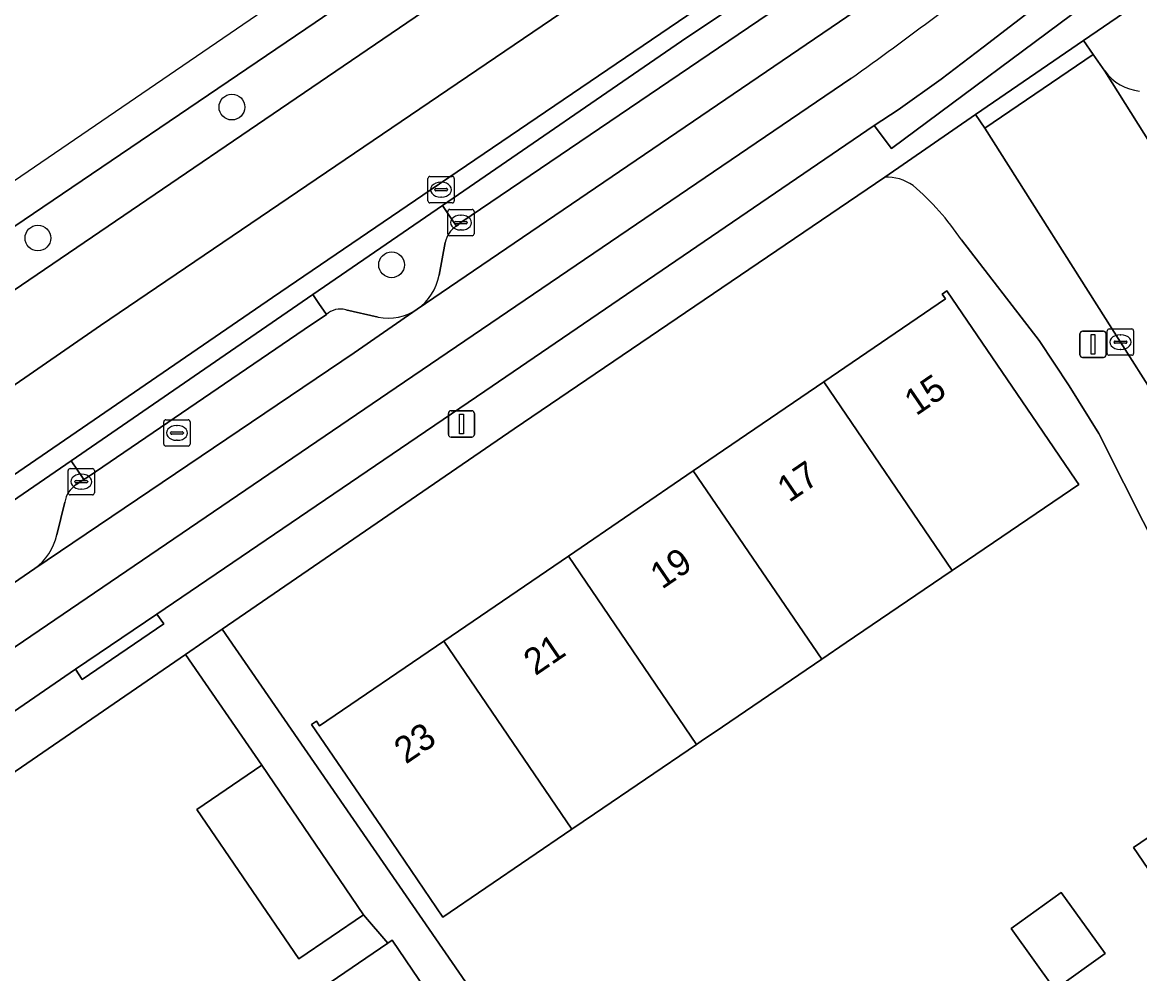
# Model space of a CAD drawing. Extents: x 158086 to 159499, y 382904 to 383981.
# Drawn here: x 158730.11 to 158772.55, y 383700.72 to 383736.86 of the extents above; entities that cross this region are included whole.
import ezdxf

# ---------------------------------------------------------------- set-up
doc = ezdxf.new("R2010")
doc.units = 0
for name, color, linetype in [('IMGEO_Berm_groen', 7, 'Continuous'), ('IMGEO_Boom', 7, 'Continuous'), ('IMGEO_Erf', 7, 'Continuous'), ('IMGEO_Fietspad_gesloten', 7, 'Continuous'), ('IMGEO_Groenvoorziening', 7, 'Continuous'), ('IMGEO_Haag', 7, 'Continuous'), ('IMGEO_Kolk', 7, 'Continuous'), ('IMGEO_Lichtmast', 7, 'Continuous'), ('IMGEO_OVBaan_gesloten', 7, 'Continuous'), ('IMGEO_Pand', 7, 'Continuous'), ('IMGEO_Pand_nummerreeks', 7, 'Continuous'), ('IMGEO_Parkeervlak_open', 7, 'Continuous'), ('IMGEO_Rijbaan_lokaal_open', 7, 'Continuous'), ('IMGEO_Rijbaan_regionaal_gesloten', 7, 'Continuous'), ('IMGEO_Rioolput', 7, 'Continuous'), ('IMGEO_Voetpad_open', 7, 'Continuous')]:
    doc.layers.add(name, color=color, linetype=linetype)

msp = doc.modelspace()

# ---------------------------------------------------------------- linework, layer by layer
at = {"layer": 'IMGEO_Berm_groen'}
for points in [[(158816.658, 383788.049), (158813.142, 383785.66), (158802.02, 383778.056), (158799.449, 383776.309), (158799.334, 383776.475), (158760.515, 383750), (158741.235, 383736.851), (158728.671, 383728.342), (158728.795, 383728.156), (158724.492, 383725.179), (158710.677, 383715.822)], [(158721.102, 383720.77), (158742.613, 383735.409), (158764.029, 383750), (158798.018, 383773.157)], [(158746.605, 383729.117), (158746.302, 383729.562), (158746.07, 383729.899), (158741.148, 383726.514), (158741.381, 383726.176), (158741.662, 383725.763)], [(158745.942, 383727.255), (158746.179, 383728.49)], [(158742.398, 383725.94), (158743.631, 383725.657)], [(158732.162, 383719.298), (158732.456, 383719.491), (158731.968, 383720.201), (158727.909, 383717.409), (158726.155, 383716.156), (158723.795, 383714.485), (158721.482, 383712.749), (158719.217, 383710.95), (158717.004, 383709.089), (158715.546, 383707.849), (158716.23, 383706.891)], [(158731.422, 383717.389), (158731.728, 383718.629)], [(158716.929, 383706.728), (158730.587, 383716.108)]]:
    msp.add_lwpolyline(points, dxfattribs=at)
for centre, radius, start, end in [((158747.059, 383728.35), 0.891, 120.6428, 170.9708), ((158743.889, 383727.654), 2.092, 305.7923, 349.0143), ((158742.193, 383725.173), 0.794, 75.0428, 132.0016), ((158744.014, 383727.572), 1.953, 258.6883, 304.2142), ((158732.695, 383718.477), 0.979, 122.9943, 171.0604), ((158729.306, 383717.856), 2.167, 306.2403, 347.5643)]:
    msp.add_arc(centre, radius, start, end, dxfattribs=at)
at = {"layer": 'IMGEO_Boom'}
for centre in [(158738.074, 383733.639), (158730.705, 383728.664), (158744.139, 383727.648)]:
    msp.add_circle(centre, 0.489, dxfattribs=at)
at = {"layer": 'IMGEO_Erf'}
for points in [[(158762.87, 383730.983), (158748.8, 383721.418), (158737.703, 383713.802), (158749.311, 383696.982)], [(158781.227, 383699.02), (158778.013, 383705.686), (158775.541, 383711.2), (158775.817, 383711.336), (158774.551, 383714.086), (158774.133, 383715.014), (158771.947, 383719.354), (158771.002, 383721.244), (158769.87, 383723.052), (158768.732, 383724.768), (158765.785, 383728.593)], [(158741.533, 383700.199), (158743.995, 383701.874), (158743.075, 383702.955), (158740.612, 383701.278), (158736.746, 383706.957), (158739.209, 383708.634), (158736.316, 383712.849), (158718.177, 383700.4)]]:
    msp.add_lwpolyline(points, dxfattribs=at)
for points in [[(158751.85, 383706.792), (158750.987, 383706.205), (158746.082, 383702.867), (158743.914, 383706.053), (158741.1, 383710.186), (158741.281, 383710.309), (158741.404, 383710.128), (158746.124, 383713.35), (158750.856, 383716.58), (158755.596, 383719.815), (158760.559, 383723.203), (158765.171, 383726.351), (158765.048, 383726.533), (158765.229, 383726.656), (158768.665, 383721.61), (158770.126, 383719.465), (158770.234, 383719.306), (158766.012, 383716.432), (158765.434, 383716.038), (158765.037, 383715.769), (158761.401, 383713.294), (158760.479, 383712.666), (158756.703, 383710.096), (158755.899, 383709.548), (158755.723, 383709.428)], [(158772.321, 383705.512), (158774.266, 383706.836), (158775.706, 383704.722), (158773.76, 383703.397)], [(158767.664, 383702.434), (158769.573, 383703.806), (158771.243, 383701.484), (158769.334, 383700.112)]]:
    msp.add_lwpolyline(points, close=True, dxfattribs=at)
for centre, radius, start, end in [((158762.916, 383729.181), 1.802, 55.2409, 91.4781), ((158757.297, 383722.894), 10.223, 33.8782, 49.4473)]:
    msp.add_arc(centre, radius, start, end, dxfattribs=at)
at = {"layer": 'IMGEO_Fietspad_gesloten'}
for points in [[(158732.131, 383712.285), (158735.219, 383714.375), (158747.675, 383722.852), (158762.47, 383732.937), (158763.384, 383733.529), (158765.012, 383734.699), (158766.61, 383735.911), (158770.209, 383738.701), (158772.212, 383740.22), (158773.808, 383741.481), (158775.412, 383742.665), (158786.151, 383750), (158825.828, 383777.101), (158827.694, 383778.373)], [(158761.578, 383734.72), (158744.316, 383722.991), (158712.657, 383701.444), (158711.36, 383700.561), (158708.139, 383698.454), (158704.749, 383696.309), (158703.14, 383695.309), (158700.334, 383693.65), (158695.004, 383690.465)], [(158696.841, 383688.399), (158700.594, 383690.668), (158704.129, 383693.076), (158709.674, 383696.854), (158713.466, 383699.437), (158713.844, 383699.697), (158732.131, 383712.285)]]:
    msp.add_lwpolyline(points, dxfattribs=at)
msp.add_arc((158688.005, 383838.402), 127.133, 305.3598, 308.9818, dxfattribs=at)
at = {"layer": 'IMGEO_Groenvoorziening'}
for points in [[(158746.07, 383729.899), (158755.353, 383736.283), (158760.127, 383739.477), (158772.08, 383747.476), (158771.627, 383748.191), (158760.049, 383740.306), (158745.639, 383730.503), (158739.613, 383726.408), (158729.532, 383719.494), (158726.033, 383717.138)], [(158715.307, 383708.184), (158715.546, 383707.849), (158717.004, 383709.089), (158719.217, 383710.95), (158721.482, 383712.749), (158723.795, 383714.485), (158726.155, 383716.156), (158727.909, 383717.409), (158731.968, 383720.201), (158741.148, 383726.514), (158746.07, 383729.899)]]:
    msp.add_lwpolyline(points, dxfattribs=at)
at = {"layer": 'IMGEO_Haag'}
for points in [[(158755.353, 383736.283), (158760.127, 383739.477), (158772.08, 383747.476), (158771.627, 383748.191), (158760.049, 383740.306), (158745.639, 383730.503), (158739.613, 383726.408), (158729.532, 383719.494), (158726.033, 383717.138)], [(158715.307, 383708.184), (158715.546, 383707.849), (158717.004, 383709.089), (158719.217, 383710.95), (158721.482, 383712.749), (158723.795, 383714.485), (158726.155, 383716.156), (158727.909, 383717.409), (158731.968, 383720.201), (158741.148, 383726.514), (158746.07, 383729.899), (158755.353, 383736.283)]]:
    msp.add_lwpolyline(points, dxfattribs=at)
at = {"layer": 'IMGEO_Kolk'}
for p, q in [((158745.518, 383730.076), (158745.518, 383730.928)), ((158745.593, 383731.002), (158746.445, 383731.002)), ((158746.519, 383730.928), (158746.519, 383730.076)), ((158745.777, 383730.496), (158745.777, 383730.508)), ((158746.215, 383730.459), (158745.817, 383730.459)), ((158745.82, 383730.545), (158746.218, 383730.545)), ((158746.006, 383730.782), (158746.031, 383730.782)), ((158746.261, 383730.508), (158746.261, 383730.496)), ((158746.029, 383730.222), (158746.004, 383730.222)), ((158746.445, 383730.002), (158745.593, 383730.002)), ((158746.272, 383728.824), (158746.272, 383729.676)), ((158746.347, 383729.75), (158747.199, 383729.75)), ((158747.273, 383729.676), (158747.273, 383728.824)), ((158746.531, 383729.244), (158746.531, 383729.256)), ((158746.969, 383729.207), (158746.571, 383729.207)), ((158746.574, 383729.293), (158746.972, 383729.293)), ((158746.76, 383729.53), (158746.785, 383729.53)), ((158747.015, 383729.256), (158747.015, 383729.244)), ((158747.199, 383728.75), (158746.347, 383728.75)), ((158746.783, 383728.97), (158746.758, 383728.97)), ((158771.321, 383724.284), (158771.321, 383725.136)), ((158771.396, 383725.21), (158772.248, 383725.21)), ((158771.809, 383724.99), (158771.834, 383724.99)), ((158772.322, 383725.136), (158772.322, 383724.284)), ((158771.58, 383724.704), (158771.58, 383724.716)), ((158772.018, 383724.667), (158771.62, 383724.667)), ((158771.623, 383724.753), (158772.021, 383724.753)), ((158772.064, 383724.716), (158772.064, 383724.704)), ((158772.248, 383724.21), (158771.396, 383724.21)), ((158771.832, 383724.43), (158771.807, 383724.43)), ((158731.853, 383718.983), (158731.853, 383719.835)), ((158731.928, 383719.909), (158732.78, 383719.909)), ((158732.854, 383719.835), (158732.854, 383718.983)), ((158732.112, 383719.403), (158732.112, 383719.415)), ((158732.155, 383719.452), (158732.553, 383719.452)), ((158732.341, 383719.689), (158732.366, 383719.689)), ((158732.596, 383719.415), (158732.596, 383719.403)), ((158732.55, 383719.366), (158732.152, 383719.366)), ((158732.364, 383719.129), (158732.339, 383719.129)), ((158732.78, 383718.909), (158731.928, 383718.909))]:
    msp.add_line(p, q, dxfattribs=at)
for points in [[(158745.518, 383730.076), (158745.518, 383730.928)], [(158745.593, 383731.002), (158746.445, 383731.002)], [(158746.519, 383730.928), (158746.519, 383730.076)], [(158746.445, 383730.002), (158745.593, 383730.002)], [(158746.272, 383728.824), (158746.272, 383729.676)], [(158746.347, 383729.75), (158747.199, 383729.75)], [(158747.273, 383729.676), (158747.273, 383728.824)], [(158747.199, 383728.75), (158746.347, 383728.75)], [(158771.321, 383724.284), (158771.321, 383725.136)], [(158771.396, 383725.21), (158772.248, 383725.21)], [(158772.322, 383725.136), (158772.322, 383724.284)], [(158772.248, 383724.21), (158771.396, 383724.21)], [(158731.853, 383718.983), (158731.853, 383719.835)], [(158731.928, 383719.909), (158732.78, 383719.909)], [(158732.854, 383719.835), (158732.854, 383718.983)], [(158732.78, 383718.909), (158731.928, 383718.909)]]:
    msp.add_lwpolyline(points, dxfattribs=at)
for centre, radius, start, end in [((158745.595, 383730.926), 0.0765, 91.552, 178.448), ((158745.595, 383730.926), 0.0765, 91.552, 178.448), ((158746.443, 383730.926), 0.0765, 1.552, 88.448), ((158746.443, 383730.926), 0.0765, 1.552, 88.448), ((158745.817, 383730.505), 0.0403, 85.8775, 175.7526), ((158745.814, 383730.495), 0.0366, 178.938, 274.7102), ((158746.218, 383730.502), 0.043, 264.8664, 352.4533), ((158746.222, 383730.507), 0.0386, 1.7309, 96.639), ((158745.595, 383730.078), 0.0765, 181.552, 268.448), ((158745.595, 383730.078), 0.0765, 181.552, 268.448), ((158746.443, 383730.078), 0.0765, 271.552, 358.448), ((158746.443, 383730.078), 0.0765, 271.552, 358.448), ((158746.349, 383729.674), 0.0765, 91.552, 178.448), ((158746.349, 383729.674), 0.0765, 91.552, 178.448), ((158747.197, 383729.674), 0.0765, 1.552, 88.448), ((158747.197, 383729.674), 0.0765, 1.552, 88.448), ((158746.571, 383729.253), 0.0403, 85.8775, 175.7526), ((158746.568, 383729.243), 0.0366, 178.938, 274.7102), ((158746.972, 383729.25), 0.043, 264.8664, 352.4533), ((158746.976, 383729.255), 0.0386, 1.7309, 96.639), ((158746.349, 383728.826), 0.0765, 181.552, 268.448), ((158746.349, 383728.826), 0.0765, 181.552, 268.448), ((158747.197, 383728.826), 0.0765, 271.552, 358.448), ((158747.197, 383728.826), 0.0765, 271.552, 358.448), ((158771.398, 383725.134), 0.0765, 91.552, 178.448), ((158771.398, 383725.134), 0.0765, 91.552, 178.448), ((158772.246, 383725.134), 0.0765, 1.552, 88.448), ((158772.246, 383725.134), 0.0765, 1.552, 88.448), ((158771.62, 383724.713), 0.0403, 85.8775, 175.7526), ((158771.617, 383724.703), 0.0366, 178.938, 274.7102), ((158772.021, 383724.71), 0.043, 264.8664, 352.4533), ((158772.025, 383724.715), 0.0386, 1.7309, 96.639), ((158771.398, 383724.286), 0.0765, 181.552, 268.448), ((158771.398, 383724.286), 0.0765, 181.552, 268.448), ((158772.246, 383724.286), 0.0765, 271.552, 358.448), ((158772.246, 383724.286), 0.0765, 271.552, 358.448), ((158731.93, 383719.833), 0.0765, 91.552, 178.448), ((158731.93, 383719.833), 0.0765, 91.552, 178.448), ((158732.778, 383719.833), 0.0765, 1.552, 88.448), ((158732.778, 383719.833), 0.0765, 1.552, 88.448), ((158732.152, 383719.412), 0.0403, 85.8775, 175.7526), ((158732.149, 383719.402), 0.0366, 178.938, 274.7102), ((158732.553, 383719.409), 0.043, 264.8664, 352.4533), ((158732.557, 383719.414), 0.0386, 1.7309, 96.639), ((158731.93, 383718.985), 0.0765, 181.552, 268.448), ((158731.93, 383718.985), 0.0765, 181.552, 268.448), ((158732.778, 383718.985), 0.0765, 271.552, 358.448), ((158732.778, 383718.985), 0.0765, 271.552, 358.448)]:
    msp.add_arc(centre, radius, start, end, dxfattribs=at)
for centre, major_axis, ratio, start_param, end_param in [((158746.005, 383730.502), (-0.387, 0.002), 0.722429, 4.712389, 7.853982), ((158746.03, 383730.502), (-0.39, 0.002), 0.717154, 1.570796, 4.712389), ((158746.759, 383729.25), (-0.387, 0.002), 0.722429, 4.712389, 7.853982), ((158746.784, 383729.25), (-0.39, 0.002), 0.717154, 1.570796, 4.712389), ((158771.808, 383724.71), (-0.387, 0.002), 0.722429, 4.712389, 7.853982), ((158771.833, 383724.71), (-0.39, 0.002), 0.717154, 1.570796, 4.712389), ((158732.34, 383719.409), (-0.387, 0.002), 0.722429, 4.712389, 7.853982), ((158732.365, 383719.409), (-0.39, 0.002), 0.717154, 1.570796, 4.712389)]:
    msp.add_ellipse(centre, major_axis=major_axis, ratio=ratio, start_param=start_param, end_param=end_param, dxfattribs=at)
at = {"layer": 'IMGEO_Lichtmast'}
for p, q in [((158770.284, 383724.225), (158770.284, 383725.025)), ((158770.284, 383725.025), (158770.284, 383724.225)), ((158770.384, 383725.125), (158771.174, 383725.125)), ((158771.174, 383725.125), (158770.384, 383725.125)), ((158771.274, 383725.025), (158771.274, 383724.225)), ((158771.274, 383724.225), (158771.274, 383725.025)), ((158771.174, 383724.125), (158770.384, 383724.125)), ((158770.384, 383724.125), (158771.174, 383724.125)), ((158746.295, 383721.204), (158746.295, 383722.004)), ((158746.295, 383722.004), (158746.295, 383721.204)), ((158746.395, 383722.104), (158747.185, 383722.104)), ((158747.185, 383722.104), (158746.395, 383722.104)), ((158747.285, 383722.004), (158747.285, 383721.204)), ((158747.285, 383721.204), (158747.285, 383722.004)), ((158747.185, 383721.104), (158746.395, 383721.104)), ((158746.395, 383721.104), (158747.185, 383721.104))]:
    msp.add_line(p, q, dxfattribs=at)
for points in [[(158770.704, 383725), (158770.854, 383725), (158770.854, 383724.25), (158770.704, 383724.25), (158770.704, 383725)], [(158746.715, 383721.979), (158746.865, 383721.979), (158746.865, 383721.229), (158746.715, 383721.229), (158746.715, 383721.979)]]:
    msp.add_lwpolyline(points, dxfattribs=at)
for centre, start, end in [((158770.384, 383725.025), 90, 180), ((158770.384, 383725.025), 90, 180), ((158771.174, 383725.025), 0, 90), ((158771.174, 383725.025), 360, 90), ((158770.384, 383724.225), 180, 270), ((158770.384, 383724.225), 180, 270), ((158771.174, 383724.225), 270, 0), ((158771.174, 383724.225), 270, 0), ((158746.395, 383722.004), 90, 180), ((158746.395, 383722.004), 90, 180), ((158747.185, 383722.004), 0, 90), ((158747.185, 383722.004), 360, 90), ((158746.395, 383721.204), 180, 270), ((158746.395, 383721.204), 180, 270), ((158747.185, 383721.204), 270, 0), ((158747.185, 383721.204), 270, 0)]:
    msp.add_arc(centre, 0.1, start, end, dxfattribs=at)
at = {"layer": 'IMGEO_OVBaan_gesloten'}
msp.add_lwpolyline([(158709.341, 383716.859), (158710.255, 383715.53), (158710.677, 383715.822), (158724.492, 383725.179), (158728.795, 383728.156), (158728.671, 383728.342), (158741.235, 383736.851), (158760.515, 383750), (158799.334, 383776.475), (158799.449, 383776.309), (158802.02, 383778.056), (158813.142, 383785.66), (158816.658, 383788.049), (158817.037, 383788.315), (158815.971, 383789.724)], close=True, dxfattribs=at)
at = {"layer": 'IMGEO_Pand'}
for points in [[(158760.559, 383723.203), (158765.434, 383716.038), (158766.012, 383716.432), (158770.234, 383719.306), (158770.126, 383719.465), (158768.665, 383721.61), (158765.229, 383726.656), (158765.048, 383726.533), (158765.171, 383726.351)], [(158760.559, 383723.203), (158755.596, 383719.815), (158760.479, 383712.666), (158761.401, 383713.294), (158765.037, 383715.769), (158765.434, 383716.038)], [(158755.596, 383719.815), (158750.856, 383716.58), (158755.723, 383709.428), (158755.899, 383709.548), (158756.703, 383710.096), (158760.479, 383712.666)], [(158750.856, 383716.58), (158746.124, 383713.35), (158750.987, 383706.205), (158751.85, 383706.792), (158755.723, 383709.428)], [(158746.124, 383713.35), (158741.404, 383710.128), (158741.281, 383710.309), (158741.1, 383710.186), (158743.914, 383706.053), (158746.082, 383702.867), (158750.987, 383706.205)], [(158740.612, 383701.278), (158743.075, 383702.955), (158739.209, 383708.634), (158736.746, 383706.957)], [(158773.76, 383703.397), (158775.706, 383704.722), (158774.266, 383706.836), (158772.321, 383705.512)], [(158769.573, 383703.806), (158767.664, 383702.434), (158769.334, 383700.112), (158771.243, 383701.484)], [(158745.68, 383699.753), (158744.159, 383701.986), (158743.995, 383701.874), (158741.533, 383700.199), (158743.054, 383697.965)]]:
    msp.add_lwpolyline(points, close=True, dxfattribs=at)
at = {"layer": 'IMGEO_Parkeervlak_open'}
for points in [[(158745.112, 383725.957), (158763.29, 383738.345), (158763.125, 383738.615), (158762.335, 383738.669), (158761.367, 383738.854)], [(158760.643, 383738.713), (158759.585, 383737.95), (158746.774, 383729.249), (158746.605, 383729.117)], [(158771.231, 383735.01), (158776.014, 383727.39), (158782.737, 383716.774)], [(158746.179, 383728.49), (158745.942, 383727.255)], [(158743.631, 383725.657), (158742.398, 383725.94)], [(158742.713, 383724.305), (158745.112, 383725.957)], [(158741.662, 383725.763), (158740.821, 383725.195), (158732.617, 383719.597), (158732.456, 383719.491), (158732.162, 383719.298)], [(158730.587, 383716.108), (158742.713, 383724.305)], [(158731.728, 383718.629), (158731.422, 383717.389)]]:
    msp.add_lwpolyline(points, dxfattribs=at)
for centre, radius, start, end in [((158772.735, 383736.083), 1.847, 215.5123, 264.2615), ((158747.059, 383728.35), 0.891, 120.6428, 170.9708), ((158743.889, 383727.654), 2.092, 305.7923, 349.0143), ((158742.193, 383725.173), 0.794, 75.0428, 132.0016), ((158744.014, 383727.572), 1.953, 258.6883, 304.2142), ((158732.695, 383718.477), 0.979, 122.9943, 171.0604), ((158729.306, 383717.856), 2.167, 306.2403, 347.5643)]:
    msp.add_arc(centre, radius, start, end, dxfattribs=at)
at = {"layer": 'IMGEO_Rijbaan_lokaal_open'}
for points in [[(158764.707, 383739.348), (158763.855, 383738.889), (158763.125, 383738.615), (158763.29, 383738.345), (158745.112, 383725.957), (158742.713, 383724.305), (158730.587, 383716.108), (158716.929, 383706.728), (158714.023, 383704.769), (158711.229, 383702.825), (158709.174, 383701.453), (158704, 383697.925)], [(158776.014, 383727.39), (158771.231, 383735.01), (158770.783, 383735.634), (158766.676, 383732.834), (158771.823, 383724.71), (158775.73, 383718.558)], [(158703.14, 383695.309), (158704.749, 383696.309), (158708.139, 383698.454), (158711.36, 383700.561), (158712.657, 383701.444), (158744.316, 383722.991), (158761.578, 383734.72)]]:
    msp.add_lwpolyline(points, dxfattribs=at)
msp.add_arc((158688.005, 383838.402), 127.133, 305.3598, 308.9818, dxfattribs=at)
at = {"layer": 'IMGEO_Rijbaan_regionaal_gesloten'}
for points in [[(158819.762, 383784.014), (158817.93, 383786.344), (158814.263, 383784.016), (158810.431, 383781.548), (158806.272, 383778.787), (158801.32, 383775.397), (158798.018, 383773.157), (158764.029, 383750), (158742.613, 383735.409), (158721.102, 383720.77)], [(158713.106, 383714.753), (158712.009, 383713.842), (158713.729, 383711.318), (158721.008, 383716.999), (158733.08, 383725.345), (158755.207, 383740.379), (158769.14, 383749.844), (158808.862, 383776.996), (158819.762, 383784.014)], [(158821.581, 383781.699), (158819.762, 383784.014), (158808.862, 383776.996), (158769.14, 383749.844), (158755.207, 383740.379), (158733.08, 383725.345), (158721.008, 383716.999), (158713.729, 383711.318), (158715.424, 383708.831), (158716.371, 383709.627)], [(158726.033, 383717.138), (158729.532, 383719.494), (158739.613, 383726.408), (158745.639, 383730.503), (158760.049, 383740.306)]]:
    msp.add_lwpolyline(points, dxfattribs=at)
at = {"layer": 'IMGEO_Rioolput'}
for p, q in [((158735.487, 383720.834), (158735.487, 383721.686)), ((158735.562, 383721.76), (158736.414, 383721.76)), ((158735.975, 383721.54), (158736, 383721.54)), ((158736.488, 383721.686), (158736.488, 383720.834)), ((158735.746, 383721.254), (158735.746, 383721.266)), ((158736.184, 383721.217), (158735.786, 383721.217)), ((158735.789, 383721.303), (158736.187, 383721.303)), ((158736.23, 383721.266), (158736.23, 383721.254)), ((158736.414, 383720.76), (158735.562, 383720.76)), ((158735.998, 383720.98), (158735.973, 383720.98))]:
    msp.add_line(p, q, dxfattribs=at)
for points in [[(158735.487, 383720.834), (158735.487, 383721.686)], [(158735.562, 383721.76), (158736.414, 383721.76)], [(158736.488, 383721.686), (158736.488, 383720.834)], [(158736.414, 383720.76), (158735.562, 383720.76)]]:
    msp.add_lwpolyline(points, dxfattribs=at)
for centre, radius, start, end in [((158735.564, 383721.684), 0.0765, 91.552, 178.448), ((158735.564, 383721.684), 0.0765, 91.552, 178.448), ((158736.412, 383721.684), 0.0765, 1.552, 88.448), ((158736.412, 383721.684), 0.0765, 1.552, 88.448), ((158735.786, 383721.263), 0.0403, 85.8775, 175.7526), ((158735.783, 383721.253), 0.0366, 178.938, 274.7102), ((158736.187, 383721.26), 0.043, 264.8664, 352.4533), ((158736.191, 383721.265), 0.0386, 1.7309, 96.639), ((158735.564, 383720.836), 0.0765, 181.552, 268.448), ((158735.564, 383720.836), 0.0765, 181.552, 268.448), ((158736.412, 383720.836), 0.0765, 271.552, 358.448), ((158736.412, 383720.836), 0.0765, 271.552, 358.448)]:
    msp.add_arc(centre, radius, start, end, dxfattribs=at)
for centre, major_axis, ratio, start_param, end_param in [((158735.974, 383721.26), (-0.387, 0.002), 0.722429, 4.712389, 7.853982), ((158735.999, 383721.26), (-0.39, 0.002), 0.717154, 1.570796, 4.712389)]:
    msp.add_ellipse(centre, major_axis=major_axis, ratio=ratio, start_param=start_param, end_param=end_param, dxfattribs=at)
at = {"layer": 'IMGEO_Voetpad_open'}
for points in [[(158773.808, 383741.481), (158772.212, 383740.22), (158770.209, 383738.701), (158770.86, 383737.827), (158763.123, 383732.061), (158762.47, 383732.937), (158747.675, 383722.852), (158735.219, 383714.375), (158735.492, 383714.004), (158732.392, 383711.899), (158732.131, 383712.285), (158713.844, 383699.697), (158713.466, 383699.437), (158709.674, 383696.854), (158710.21, 383696.047), (158718.177, 383700.4), (158736.316, 383712.849), (158737.703, 383713.802), (158748.8, 383721.418), (158762.87, 383730.983), (158766.317, 383733.352), (158770.42, 383736.17), (158776.735, 383740.495)], [(158776.222, 383739.093), (158776.735, 383740.495), (158770.42, 383736.17), (158770.783, 383735.634), (158771.231, 383735.01)], [(158775.73, 383718.558), (158771.823, 383724.71), (158766.676, 383732.834), (158766.317, 383733.352), (158762.87, 383730.983)], [(158765.785, 383728.593), (158768.732, 383724.768), (158769.87, 383723.052), (158771.002, 383721.244), (158771.947, 383719.354), (158774.133, 383715.014), (158774.551, 383714.086), (158775.817, 383711.336), (158775.541, 383711.2), (158778.013, 383705.686), (158781.227, 383699.02), (158806.328, 383643.775), (158808.733, 383644.414), (158806.433, 383649.487), (158806.073, 383649.975), (158802.567, 383657.709)], [(158749.311, 383696.982), (158737.703, 383713.802), (158736.316, 383712.849), (158739.209, 383708.634), (158743.075, 383702.955), (158743.995, 383701.874), (158744.159, 383701.986), (158745.68, 383699.753)]]:
    msp.add_lwpolyline(points, dxfattribs=at)
for points in [[(158759.585, 383737.95), (158760.643, 383738.713), (158760.362, 383739.126), (158760.127, 383739.477), (158755.353, 383736.283), (158746.07, 383729.899), (158746.302, 383729.562), (158746.605, 383729.117), (158746.774, 383729.249)], [(158770.209, 383738.701), (158766.61, 383735.911), (158765.012, 383734.699), (158763.384, 383733.529), (158762.47, 383732.937), (158763.123, 383732.061), (158770.86, 383737.827)], [(158766.676, 383732.834), (158770.783, 383735.634), (158770.42, 383736.17), (158766.317, 383733.352)], [(158740.821, 383725.195), (158741.662, 383725.763), (158741.381, 383726.176), (158741.148, 383726.514), (158731.968, 383720.201), (158732.456, 383719.491), (158732.617, 383719.597)], [(158735.219, 383714.375), (158732.131, 383712.285), (158732.392, 383711.899), (158735.492, 383714.004)]]:
    msp.add_lwpolyline(points, close=True, dxfattribs=at)
for centre, radius, start, end in [((158772.735, 383736.083), 1.847, 215.5123, 264.2615), ((158762.916, 383729.181), 1.802, 55.2409, 91.4781), ((158757.297, 383722.894), 10.223, 33.8782, 49.4473)]:
    msp.add_arc(centre, radius, start, end, dxfattribs=at)

# ---------------------------------------------------------------- texts
at = {"layer": 'IMGEO_Pand_nummerreeks'}
for s, p in [('15', (158764.058, 383721.886)), ('17', (158759.232, 383718.592)), ('19', (158754.406, 383715.298)), ('21', (158749.599, 383712.016)), ('23', (158744.68, 383708.658))]:
    msp.add_text(s, height=1, rotation=34.3144, dxfattribs=at).set_placement(p)

doc.saveas('drawing.dxf')
